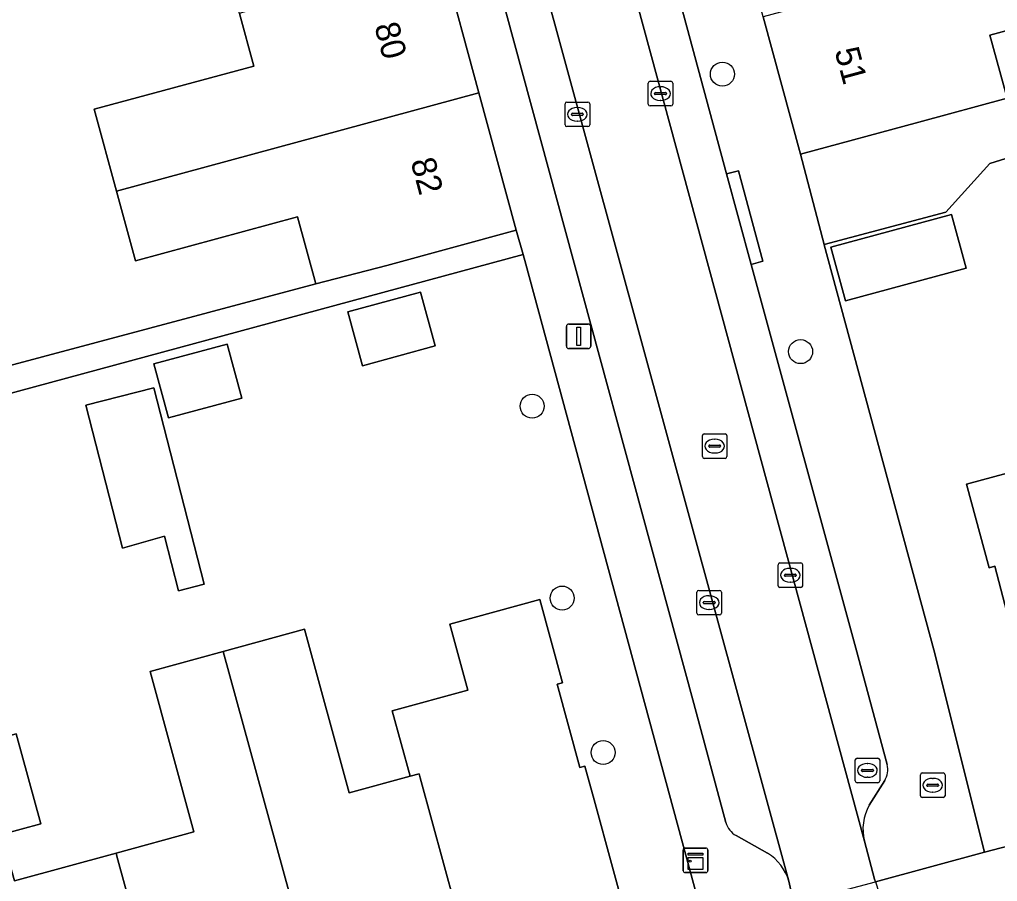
# Model space of a CAD drawing. Extents: x 159262 to 160143, y 383399 to 384319.
# Drawn here: x 159829 to 159868.84, y 383656.25 to 383691.35 of the extents above; entities that cross this region are included whole.
import ezdxf

# ---------------------------------------------------------------- set-up
doc = ezdxf.new("R2010")
doc.units = 0
for name, color, linetype in [('IMGEO_Boom', 7, 'Continuous'), ('IMGEO_Brandkraan', 7, 'Continuous'), ('IMGEO_Erf', 7, 'Continuous'), ('IMGEO_Kast', 7, 'Continuous'), ('IMGEO_Kolk', 7, 'Continuous'), ('IMGEO_Lichtmast', 7, 'Continuous'), ('IMGEO_Pand', 7, 'Continuous'), ('IMGEO_Pand_nummerreeks', 7, 'Continuous'), ('IMGEO_Parkeervlak_open', 7, 'Continuous'), ('IMGEO_Rijbaan_lokaal_open', 7, 'Continuous'), ('IMGEO_Rioolput', 7, 'Continuous'), ('IMGEO_Voetpad_open', 7, 'Continuous')]:
    doc.layers.add(name, color=color, linetype=linetype)

msp = doc.modelspace()

# ---------------------------------------------------------------- linework, layer by layer
at = {"layer": 'IMGEO_Boom'}
for centre in [(159857.632, 383689.131), (159860.818, 383677.828), (159849.881, 383675.607), (159851.104, 383667.791), (159852.774, 383661.501)]:
    msp.add_circle(centre, 0.489, dxfattribs=at)
at = {"layer": 'IMGEO_Brandkraan'}
for p, q in [((159865.699, 383659.744), (159865.699, 383660.596)), ((159865.774, 383660.67), (159866.626, 383660.67)), ((159866.7, 383660.596), (159866.7, 383659.744)), ((159865.958, 383660.164), (159865.958, 383660.176)), ((159866.001, 383660.213), (159866.399, 383660.213)), ((159866.187, 383660.45), (159866.212, 383660.45)), ((159866.442, 383660.176), (159866.442, 383660.164)), ((159866.396, 383660.127), (159865.998, 383660.127)), ((159866.21, 383659.89), (159866.185, 383659.89)), ((159866.626, 383659.67), (159865.774, 383659.67))]:
    msp.add_line(p, q, dxfattribs=at)
for points in [[(159865.699, 383659.744), (159865.699, 383660.596)], [(159865.774, 383660.67), (159866.626, 383660.67)], [(159866.7, 383660.596), (159866.7, 383659.744)], [(159866.626, 383659.67), (159865.774, 383659.67)]]:
    msp.add_lwpolyline(points, dxfattribs=at)
for centre, radius, start, end in [((159865.776, 383660.594), 0.0765, 91.552, 178.448), ((159865.776, 383660.594), 0.0765, 91.552, 178.448), ((159866.624, 383660.594), 0.0765, 1.552, 88.448), ((159866.624, 383660.594), 0.0765, 1.552, 88.448), ((159865.998, 383660.173), 0.0403, 85.8775, 175.7526), ((159865.995, 383660.163), 0.0366, 178.938, 274.7102), ((159866.399, 383660.17), 0.043, 264.8664, 352.4533), ((159866.403, 383660.175), 0.0386, 1.7309, 96.639), ((159865.776, 383659.746), 0.0765, 181.552, 268.448), ((159865.776, 383659.746), 0.0765, 181.552, 268.448), ((159866.624, 383659.746), 0.0765, 271.552, 358.448), ((159866.624, 383659.746), 0.0765, 271.552, 358.448)]:
    msp.add_arc(centre, radius, start, end, dxfattribs=at)
for centre, major_axis, ratio, start_param, end_param in [((159866.186, 383660.17), (-0.387, 0.002), 0.722429, 4.712389, 7.853982), ((159866.211, 383660.17), (-0.39, 0.002), 0.717154, 1.570796, 4.712389)]:
    msp.add_ellipse(centre, major_axis=major_axis, ratio=ratio, start_param=start_param, end_param=end_param, dxfattribs=at)
at = {"layer": 'IMGEO_Erf'}
for points in [[(159837.232, 383694.301), (159830.705, 383692.533), (159829.952, 383695.311), (159829.054, 383698.628), (159835.499, 383700.372), (159834.913, 383702.533), (159834.188, 383705.213), (159827.64, 383703.439), (159826.882, 383706.235), (159825.962, 383709.634), (159832.508, 383711.407), (159831.913, 383713.603), (159809.856, 383707.63), (159818.791, 383674.637), (159841.067, 383680.59), (159840.329, 383683.313), (159833.72, 383681.523), (159832.95, 383684.366), (159832.047, 383687.698), (159838.544, 383689.458), (159837.963, 383691.603)], [(159867.561, 383681.222), (159862.642, 383679.891), (159862.049, 383682.085), (159866.968, 383683.416)], [(159842.373, 383679.451), (159845.339, 383680.255), (159845.934, 383678.058), (159842.968, 383677.254)], [(159834.48, 383677.331), (159837.457, 383678.137), (159838.054, 383675.933), (159835.077, 383675.127)], [(159833.196, 383669.825), (159831.708, 383675.645), (159834.477, 383676.353), (159836.52, 383668.36), (159835.473, 383668.092), (159834.906, 383670.311)]]:
    msp.add_lwpolyline(points, close=True, dxfattribs=at)
for points in [[(159874.965, 383692.464), (159868.53, 383690.723), (159869.227, 383688.145)], [(159879.502, 383688.911), (159868.523, 383685.487), (159866.737, 383683.502), (159861.78, 383682.192), (159861.784, 383682.176), (159866.241, 383665.678), (159868.302, 383657.44), (159873.681, 383658.842)], [(159856.981, 383654.211), (159849.623, 383681.393), (159849.511, 383681.787), (159823.236, 383674.675), (159825.143, 383668.463), (159821.212, 383667.256), (159827.255, 383646.126)], [(159869.614, 383665.714), (159868.731, 383669.086), (159868.497, 383669.023), (159867.571, 383672.426), (159871.235, 383673.423)], [(159827.614, 383652.229), (159826.155, 383657.569), (159825.148, 383661.253), (159828.867, 383662.269), (159829.869, 383658.602), (159828.275, 383658.167), (159828.794, 383656.269), (159832.935, 383657.401), (159836.106, 383658.268), (159834.32, 383664.805), (159837.301, 383665.62), (159840.609, 383666.524), (159842.429, 383659.862), (159844.913, 383660.541), (159844.187, 383663.197), (159847.263, 383664.037), (159846.527, 383666.732), (159850.196, 383667.73), (159851.119, 383664.339), (159850.9, 383664.279), (159851.822, 383660.892), (159852.034, 383660.95), (159852.41, 383659.57), (159853.903, 383654.084)]]:
    msp.add_lwpolyline(points, dxfattribs=at)
at = {"layer": 'IMGEO_Kast'}
for p, q in [((159856.037, 383656.687), (159856.037, 383657.528)), ((159856.037, 383657.528), (159856.037, 383656.687)), ((159856.112, 383657.612), (159856.953, 383657.612)), ((159856.953, 383657.612), (159856.112, 383657.612)), ((159857.037, 383657.537), (159857.037, 383656.696)), ((159857.037, 383656.696), (159857.037, 383657.537)), ((159856.962, 383656.612), (159856.121, 383656.612)), ((159856.121, 383656.612), (159856.962, 383656.612))]:
    msp.add_line(p, q, dxfattribs=at)
for points in [[(159856.232, 383657.402), (159856.832, 383657.402), (159856.832, 383657.317), (159856.232, 383657.317), (159856.232, 383657.402)], [(159856.232, 383657.227), (159856.832, 383657.227), (159856.832, 383656.738), (159856.232, 383656.738), (159856.232, 383657.227)]]:
    msp.add_lwpolyline(points, dxfattribs=at)
msp.add_circle((159856.316, 383657.076), 0.0377, dxfattribs=at)
for centre, start, end in [((159856.115, 383657.534), 92.4484, 184.2845), ((159856.115, 383657.534), 92.4484, 184.2845), ((159856.959, 383657.534), 2.4484, 94.2845), ((159856.959, 383657.534), 2.4484, 94.2845), ((159856.115, 383656.69), 182.4484, 274.2845), ((159856.115, 383656.69), 182.4484, 274.2845), ((159856.959, 383656.69), 272.4484, 4.2845), ((159856.959, 383656.69), 272.4484, 4.2845)]:
    msp.add_arc(centre, 0.0779, start, end, dxfattribs=at)
at = {"layer": 'IMGEO_Kolk'}
for p, q in [((159854.611, 383687.911), (159854.611, 383688.763)), ((159854.686, 383688.837), (159855.538, 383688.837)), ((159855.099, 383688.617), (159855.124, 383688.617)), ((159855.612, 383688.763), (159855.612, 383687.911)), ((159854.87, 383688.331), (159854.87, 383688.343)), ((159855.308, 383688.294), (159854.91, 383688.294)), ((159854.913, 383688.38), (159855.311, 383688.38)), ((159855.122, 383688.057), (159855.097, 383688.057)), ((159855.354, 383688.343), (159855.354, 383688.331)), ((159851.225, 383687.066), (159851.225, 383687.918)), ((159851.3, 383687.992), (159852.152, 383687.992)), ((159851.713, 383687.772), (159851.738, 383687.772)), ((159852.226, 383687.918), (159852.226, 383687.066)), ((159855.538, 383687.837), (159854.686, 383687.837)), ((159851.484, 383687.486), (159851.484, 383687.498)), ((159851.922, 383687.449), (159851.524, 383687.449)), ((159851.527, 383687.535), (159851.925, 383687.535)), ((159851.968, 383687.498), (159851.968, 383687.486)), ((159852.152, 383686.992), (159851.3, 383686.992)), ((159851.736, 383687.212), (159851.711, 383687.212)), ((159859.901, 383668.296), (159859.901, 383669.148)), ((159859.976, 383669.222), (159860.828, 383669.222)), ((159860.389, 383669.002), (159860.414, 383669.002)), ((159860.902, 383669.148), (159860.902, 383668.296)), ((159860.16, 383668.716), (159860.16, 383668.728)), ((159860.598, 383668.679), (159860.2, 383668.679)), ((159860.203, 383668.765), (159860.601, 383668.765)), ((159860.644, 383668.728), (159860.644, 383668.716)), ((159860.828, 383668.222), (159859.976, 383668.222)), ((159860.412, 383668.442), (159860.387, 383668.442)), ((159856.594, 383667.18), (159856.594, 383668.032)), ((159856.669, 383668.106), (159857.521, 383668.106)), ((159857.082, 383667.886), (159857.107, 383667.886)), ((159857.595, 383668.032), (159857.595, 383667.18)), ((159856.853, 383667.6), (159856.853, 383667.612)), ((159857.291, 383667.563), (159856.893, 383667.563)), ((159856.896, 383667.649), (159857.294, 383667.649)), ((159857.337, 383667.612), (159857.337, 383667.6)), ((159857.521, 383667.106), (159856.669, 383667.106)), ((159857.105, 383667.326), (159857.08, 383667.326))]:
    msp.add_line(p, q, dxfattribs=at)
for points in [[(159854.611, 383687.911), (159854.611, 383688.763)], [(159854.686, 383688.837), (159855.538, 383688.837)], [(159855.612, 383688.763), (159855.612, 383687.911)], [(159851.225, 383687.066), (159851.225, 383687.918)], [(159851.3, 383687.992), (159852.152, 383687.992)], [(159852.226, 383687.918), (159852.226, 383687.066)], [(159855.538, 383687.837), (159854.686, 383687.837)], [(159852.152, 383686.992), (159851.3, 383686.992)], [(159859.901, 383668.296), (159859.901, 383669.148)], [(159859.976, 383669.222), (159860.828, 383669.222)], [(159860.902, 383669.148), (159860.902, 383668.296)], [(159860.828, 383668.222), (159859.976, 383668.222)], [(159856.594, 383667.18), (159856.594, 383668.032)], [(159856.669, 383668.106), (159857.521, 383668.106)], [(159857.595, 383668.032), (159857.595, 383667.18)], [(159857.521, 383667.106), (159856.669, 383667.106)]]:
    msp.add_lwpolyline(points, dxfattribs=at)
for centre, radius, start, end in [((159854.688, 383688.761), 0.0765, 91.552, 178.448), ((159854.688, 383688.761), 0.0765, 91.552, 178.448), ((159855.536, 383688.761), 0.0765, 1.552, 88.448), ((159855.536, 383688.761), 0.0765, 1.552, 88.448), ((159854.91, 383688.34), 0.0403, 85.8775, 175.7526), ((159854.907, 383688.33), 0.0366, 178.938, 274.7102), ((159855.311, 383688.337), 0.043, 264.8664, 352.4533), ((159855.315, 383688.342), 0.0386, 1.7309, 96.639), ((159851.302, 383687.916), 0.0765, 91.552, 178.448), ((159851.302, 383687.916), 0.0765, 91.552, 178.448), ((159852.15, 383687.916), 0.0765, 1.552, 88.448), ((159852.15, 383687.916), 0.0765, 1.552, 88.448), ((159854.688, 383687.913), 0.0765, 181.552, 268.448), ((159854.688, 383687.913), 0.0765, 181.552, 268.448), ((159855.536, 383687.913), 0.0765, 271.552, 358.448), ((159855.536, 383687.913), 0.0765, 271.552, 358.448), ((159851.524, 383687.495), 0.0403, 85.8775, 175.7526), ((159851.521, 383687.485), 0.0366, 178.938, 274.7102), ((159851.925, 383687.492), 0.043, 264.8664, 352.4533), ((159851.929, 383687.497), 0.0386, 1.7309, 96.639), ((159851.302, 383687.068), 0.0765, 181.552, 268.448), ((159851.302, 383687.068), 0.0765, 181.552, 268.448), ((159852.15, 383687.068), 0.0765, 271.552, 358.448), ((159852.15, 383687.068), 0.0765, 271.552, 358.448), ((159859.978, 383669.146), 0.0765, 91.552, 178.448), ((159859.978, 383669.146), 0.0765, 91.552, 178.448), ((159860.826, 383669.146), 0.0765, 1.552, 88.448), ((159860.826, 383669.146), 0.0765, 1.552, 88.448), ((159860.2, 383668.725), 0.0403, 85.8775, 175.7526), ((159860.197, 383668.715), 0.0366, 178.938, 274.7102), ((159860.601, 383668.722), 0.043, 264.8664, 352.4533), ((159860.605, 383668.727), 0.0386, 1.7309, 96.639), ((159859.978, 383668.298), 0.0765, 181.552, 268.448), ((159859.978, 383668.298), 0.0765, 181.552, 268.448), ((159860.826, 383668.298), 0.0765, 271.552, 358.448), ((159860.826, 383668.298), 0.0765, 271.552, 358.448), ((159856.671, 383668.03), 0.0765, 91.552, 178.448), ((159856.671, 383668.03), 0.0765, 91.552, 178.448), ((159857.519, 383668.03), 0.0765, 1.552, 88.448), ((159857.519, 383668.03), 0.0765, 1.552, 88.448), ((159856.893, 383667.609), 0.0403, 85.8775, 175.7526), ((159856.89, 383667.599), 0.0366, 178.938, 274.7102), ((159857.294, 383667.606), 0.043, 264.8664, 352.4533), ((159857.298, 383667.611), 0.0386, 1.7309, 96.639), ((159856.671, 383667.182), 0.0765, 181.552, 268.448), ((159856.671, 383667.182), 0.0765, 181.552, 268.448), ((159857.519, 383667.182), 0.0765, 271.552, 358.448), ((159857.519, 383667.182), 0.0765, 271.552, 358.448)]:
    msp.add_arc(centre, radius, start, end, dxfattribs=at)
for centre, major_axis, ratio, start_param, end_param in [((159855.098, 383688.337), (-0.387, 0.002), 0.722429, 4.712389, 7.853982), ((159855.123, 383688.337), (-0.39, 0.002), 0.717154, 1.570796, 4.712389), ((159851.712, 383687.492), (-0.387, 0.002), 0.722429, 4.712389, 7.853982), ((159851.737, 383687.492), (-0.39, 0.002), 0.717154, 1.570796, 4.712389), ((159860.388, 383668.722), (-0.387, 0.002), 0.722429, 4.712389, 7.853982), ((159860.413, 383668.722), (-0.39, 0.002), 0.717154, 1.570796, 4.712389), ((159857.081, 383667.606), (-0.387, 0.002), 0.722429, 4.712389, 7.853982), ((159857.106, 383667.606), (-0.39, 0.002), 0.717154, 1.570796, 4.712389)]:
    msp.add_ellipse(centre, major_axis=major_axis, ratio=ratio, start_param=start_param, end_param=end_param, dxfattribs=at)
at = {"layer": 'IMGEO_Lichtmast'}
for p, q in [((159851.377, 383678.951), (159852.167, 383678.951)), ((159852.167, 383678.951), (159851.377, 383678.951)), ((159851.277, 383678.051), (159851.277, 383678.851)), ((159851.277, 383678.851), (159851.277, 383678.051)), ((159852.267, 383678.851), (159852.267, 383678.051)), ((159852.267, 383678.051), (159852.267, 383678.851)), ((159852.167, 383677.951), (159851.377, 383677.951)), ((159851.377, 383677.951), (159852.167, 383677.951))]:
    msp.add_line(p, q, dxfattribs=at)
msp.add_lwpolyline([(159851.697, 383678.826), (159851.847, 383678.826), (159851.847, 383678.076), (159851.697, 383678.076), (159851.697, 383678.826)], dxfattribs=at)
for centre, start, end in [((159851.377, 383678.851), 90, 180), ((159851.377, 383678.851), 90, 180), ((159852.167, 383678.851), 0, 90), ((159852.167, 383678.851), 360, 90), ((159851.377, 383678.051), 180, 270), ((159851.377, 383678.051), 180, 270), ((159852.167, 383678.051), 270, 0), ((159852.167, 383678.051), 270, 0)]:
    msp.add_arc(centre, 0.1, start, end, dxfattribs=at)
at = {"layer": 'IMGEO_Pand'}
for points in [[(159868.53, 383690.723), (159874.965, 383692.464), (159874.149, 383695.478), (159859.296, 383691.459), (159860.809, 383685.867), (159865.632, 383687.172), (159869.227, 383688.145)], [(159846.232, 383693.843), (159838.084, 383691.635), (159837.963, 383691.603), (159838.544, 383689.458), (159832.047, 383687.698), (159832.95, 383684.366), (159847.716, 383688.367)], [(159847.716, 383688.367), (159832.95, 383684.366), (159833.72, 383681.523), (159840.329, 383683.313), (159841.067, 383680.59), (159843.959, 383681.343), (159849.231, 383682.77)], [(159862.049, 383682.085), (159862.642, 383679.891), (159867.561, 383681.222), (159866.968, 383683.416)], [(159842.373, 383679.451), (159842.968, 383677.254), (159845.934, 383678.058), (159845.339, 383680.255)], [(159834.48, 383677.331), (159835.077, 383675.127), (159838.054, 383675.933), (159837.457, 383678.137)], [(159833.196, 383669.825), (159834.906, 383670.311), (159835.473, 383668.092), (159836.52, 383668.36), (159834.477, 383676.353), (159831.708, 383675.645)], [(159874.375, 383668.307), (159872.536, 383667.8), (159871.235, 383673.423), (159867.571, 383672.426), (159868.497, 383669.023), (159868.731, 383669.086), (159869.614, 383665.714), (159869.401, 383665.643), (159871.26, 383658.779), (159873.53, 383659.4), (159873.681, 383658.842), (159876.756, 383659.675)], [(159850.9, 383664.279), (159851.119, 383664.339), (159850.196, 383667.73), (159846.527, 383666.732), (159847.263, 383664.037), (159844.187, 383663.197), (159844.913, 383660.541), (159845.275, 383660.64), (159845.323, 383660.464), (159847.695, 383651.785), (159851.631, 383652.861), (159851.478, 383653.421), (159853.903, 383654.084), (159852.41, 383659.57), (159852.034, 383660.95), (159851.822, 383660.892)], [(159845.323, 383660.464), (159845.275, 383660.64), (159844.913, 383660.541), (159842.429, 383659.862), (159840.609, 383666.524), (159837.301, 383665.62), (159841.366, 383650.749), (159846.709, 383652.209), (159846.885, 383651.564), (159847.695, 383651.785)], [(159832.935, 383657.401), (159832.97, 383657.275), (159835.395, 383648.403), (159836.19, 383648.62), (159836.008, 383649.285), (159841.366, 383650.749), (159837.301, 383665.62), (159834.32, 383664.805), (159836.106, 383658.268)], [(159832.935, 383657.401), (159828.794, 383656.269), (159828.275, 383658.167), (159829.869, 383658.602), (159828.867, 383662.269), (159825.148, 383661.253), (159826.155, 383657.569), (159827.614, 383652.229), (159828.932, 383647.405), (159831.247, 383648.038), (159831.442, 383647.323), (159832.414, 383647.589), (159835.395, 383648.403), (159832.97, 383657.275)]]:
    msp.add_lwpolyline(points, close=True, dxfattribs=at)
at = {"layer": 'IMGEO_Parkeervlak_open'}
for points in [[(159847.578, 383716.271), (159863.419, 383657.889)], [(159860.341, 383656.265), (159844.225, 383715.283)], [(159864.345, 383661.009), (159863.069, 383665.754), (159858.8, 383681.378), (159857.805, 383685.065), (159849.949, 383714.166)], [(159843.251, 383712.162), (159856.468, 383663.501), (159857.777, 383658.647)], [(159863.61, 383659.359), (159864.243, 383660.357)], [(159858.19, 383658.117), (159859.476, 383657.402)]]:
    msp.add_lwpolyline(points, dxfattribs=at)
for centre, radius, start, end in [((159863.466, 383660.813), 0.901, 329.6193, 12.598), ((159865.362, 383658.384), 2.005, 150.9054, 194.2885), ((159858.652, 383658.903), 0.911, 196.2895, 239.5652), ((159858.375, 383655.667), 2.055, 16.9194, 57.6065)]:
    msp.add_arc(centre, radius, start, end, dxfattribs=at)
at = {"layer": 'IMGEO_Rijbaan_lokaal_open'}
msp.add_lwpolyline([(159847.578, 383716.271), (159844.225, 383715.283), (159860.341, 383656.265), (159860.54, 383655.346), (159863.868, 383656.237), (159863.832, 383656.347), (159863.419, 383657.889)], close=True, dxfattribs=at)
at = {"layer": 'IMGEO_Rioolput'}
for p, q in [((159856.818, 383673.554), (159856.818, 383674.406)), ((159856.893, 383674.48), (159857.745, 383674.48)), ((159857.306, 383674.26), (159857.331, 383674.26)), ((159857.819, 383674.406), (159857.819, 383673.554)), ((159857.077, 383673.974), (159857.077, 383673.986)), ((159857.515, 383673.937), (159857.117, 383673.937)), ((159857.12, 383674.023), (159857.518, 383674.023)), ((159857.561, 383673.986), (159857.561, 383673.974)), ((159857.745, 383673.48), (159856.893, 383673.48)), ((159857.329, 383673.7), (159857.304, 383673.7)), ((159863.041, 383660.347), (159863.041, 383661.199)), ((159863.116, 383661.273), (159863.968, 383661.273)), ((159863.529, 383661.053), (159863.554, 383661.053)), ((159864.042, 383661.199), (159864.042, 383660.347)), ((159863.3, 383660.767), (159863.3, 383660.779)), ((159863.738, 383660.73), (159863.34, 383660.73)), ((159863.343, 383660.816), (159863.741, 383660.816)), ((159863.784, 383660.779), (159863.784, 383660.767)), ((159863.968, 383660.273), (159863.116, 383660.273)), ((159863.552, 383660.493), (159863.527, 383660.493))]:
    msp.add_line(p, q, dxfattribs=at)
for points in [[(159856.818, 383673.554), (159856.818, 383674.406)], [(159856.893, 383674.48), (159857.745, 383674.48)], [(159857.819, 383674.406), (159857.819, 383673.554)], [(159857.745, 383673.48), (159856.893, 383673.48)], [(159863.041, 383660.347), (159863.041, 383661.199)], [(159863.116, 383661.273), (159863.968, 383661.273)], [(159864.042, 383661.199), (159864.042, 383660.347)], [(159863.968, 383660.273), (159863.116, 383660.273)]]:
    msp.add_lwpolyline(points, dxfattribs=at)
for centre, radius, start, end in [((159856.895, 383674.404), 0.0765, 91.552, 178.448), ((159856.895, 383674.404), 0.0765, 91.552, 178.448), ((159857.743, 383674.404), 0.0765, 1.552, 88.448), ((159857.743, 383674.404), 0.0765, 1.552, 88.448), ((159857.117, 383673.983), 0.0403, 85.8775, 175.7526), ((159857.114, 383673.973), 0.0366, 178.938, 274.7102), ((159857.518, 383673.98), 0.043, 264.8664, 352.4533), ((159857.522, 383673.985), 0.0386, 1.7309, 96.639), ((159856.895, 383673.556), 0.0765, 181.552, 268.448), ((159856.895, 383673.556), 0.0765, 181.552, 268.448), ((159857.743, 383673.556), 0.0765, 271.552, 358.448), ((159857.743, 383673.556), 0.0765, 271.552, 358.448), ((159863.118, 383661.197), 0.0765, 91.552, 178.448), ((159863.118, 383661.197), 0.0765, 91.552, 178.448), ((159863.966, 383661.197), 0.0765, 1.552, 88.448), ((159863.966, 383661.197), 0.0765, 1.552, 88.448), ((159863.34, 383660.776), 0.0403, 85.8775, 175.7526), ((159863.337, 383660.766), 0.0366, 178.938, 274.7102), ((159863.741, 383660.773), 0.043, 264.8664, 352.4533), ((159863.745, 383660.778), 0.0386, 1.7309, 96.639), ((159863.118, 383660.349), 0.0765, 181.552, 268.448), ((159863.118, 383660.349), 0.0765, 181.552, 268.448), ((159863.966, 383660.349), 0.0765, 271.552, 358.448), ((159863.966, 383660.349), 0.0765, 271.552, 358.448)]:
    msp.add_arc(centre, radius, start, end, dxfattribs=at)
for centre, major_axis, ratio, start_param, end_param in [((159857.305, 383673.98), (-0.387, 0.002), 0.722429, 4.712389, 7.853982), ((159857.33, 383673.98), (-0.39, 0.002), 0.717154, 1.570796, 4.712389), ((159863.528, 383660.773), (-0.387, 0.002), 0.722429, 4.712389, 7.853982), ((159863.553, 383660.773), (-0.39, 0.002), 0.717154, 1.570796, 4.712389)]:
    msp.add_ellipse(centre, major_axis=major_axis, ratio=ratio, start_param=start_param, end_param=end_param, dxfattribs=at)
at = {"layer": 'IMGEO_Voetpad_open'}
for points in [[(159829.171, 383756.863), (159830.688, 383751.271), (159830.998, 383750.125), (159839.957, 383717.012), (159840.267, 383715.866), (159841.782, 383710.272), (159843.265, 383704.796), (159844.748, 383699.319), (159846.232, 383693.843), (159847.716, 383688.367), (159849.231, 383682.77), (159849.511, 383681.787), (159849.623, 383681.393), (159856.981, 383654.211), (159860.54, 383655.346), (159860.341, 383656.265)], [(159863.419, 383657.889), (159863.832, 383656.347), (159863.868, 383656.237), (159868.302, 383657.44), (159866.241, 383665.678), (159861.784, 383682.176), (159861.78, 383682.192), (159860.809, 383685.867), (159859.296, 383691.459), (159857.813, 383696.936), (159856.332, 383702.412), (159854.85, 383707.888), (159853.368, 383713.364), (159851.854, 383718.957), (159851.535, 383720.132), (159842.561, 383753.225)], [(159827.255, 383646.126), (159821.212, 383667.256), (159819.304, 383673.467), (159823.236, 383674.675), (159849.511, 383681.787), (159849.231, 383682.77), (159843.959, 383681.343), (159841.067, 383680.59), (159818.791, 383674.637), (159809.856, 383707.63), (159831.913, 383713.603), (159835.443, 383714.559), (159840.267, 383715.866), (159839.957, 383717.012), (159837.053, 383716.226), (159832.236, 383714.923), (159828.954, 383714.035), (159809.55, 383708.785), (159800.703, 383742.121)], [(159849.949, 383714.166), (159857.805, 383685.065), (159858.287, 383685.195), (159859.282, 383681.508), (159858.8, 383681.378), (159863.069, 383665.754), (159864.345, 383661.009)], [(159857.777, 383658.647), (159856.468, 383663.501), (159843.251, 383712.162)], [(159869.227, 383688.145), (159865.632, 383687.172), (159860.809, 383685.867), (159861.78, 383682.192), (159866.737, 383683.502), (159868.523, 383685.487), (159879.502, 383688.911)], [(159864.243, 383660.357), (159863.61, 383659.359)], [(159873.681, 383658.842), (159868.302, 383657.44), (159863.868, 383656.237), (159864.147, 383655.393)], [(159859.476, 383657.402), (159858.19, 383658.117)]]:
    msp.add_lwpolyline(points, dxfattribs=at)
msp.add_lwpolyline([(159857.805, 383685.065), (159858.8, 383681.378), (159859.282, 383681.508), (159858.287, 383685.195)], close=True, dxfattribs=at)
for centre, radius, start, end in [((159863.466, 383660.813), 0.901, 329.6193, 12.598), ((159865.362, 383658.384), 2.005, 150.9054, 194.2885), ((159858.652, 383658.903), 0.911, 196.2895, 239.5652), ((159858.375, 383655.667), 2.055, 16.9194, 57.6065)]:
    msp.add_arc(centre, radius, start, end, dxfattribs=at)

# ---------------------------------------------------------------- texts
at = {"layer": 'IMGEO_Pand_nummerreeks'}
for s, rotation, p in [('80', 284.9941, (159843.448, 383691.098)), ('51', 285.0915, (159862.194, 383690.084)), ('82', 284.9941, (159844.925, 383685.583))]:
    msp.add_text(s, height=1, rotation=rotation, dxfattribs=at).set_placement(p)

doc.saveas('drawing.dxf')
